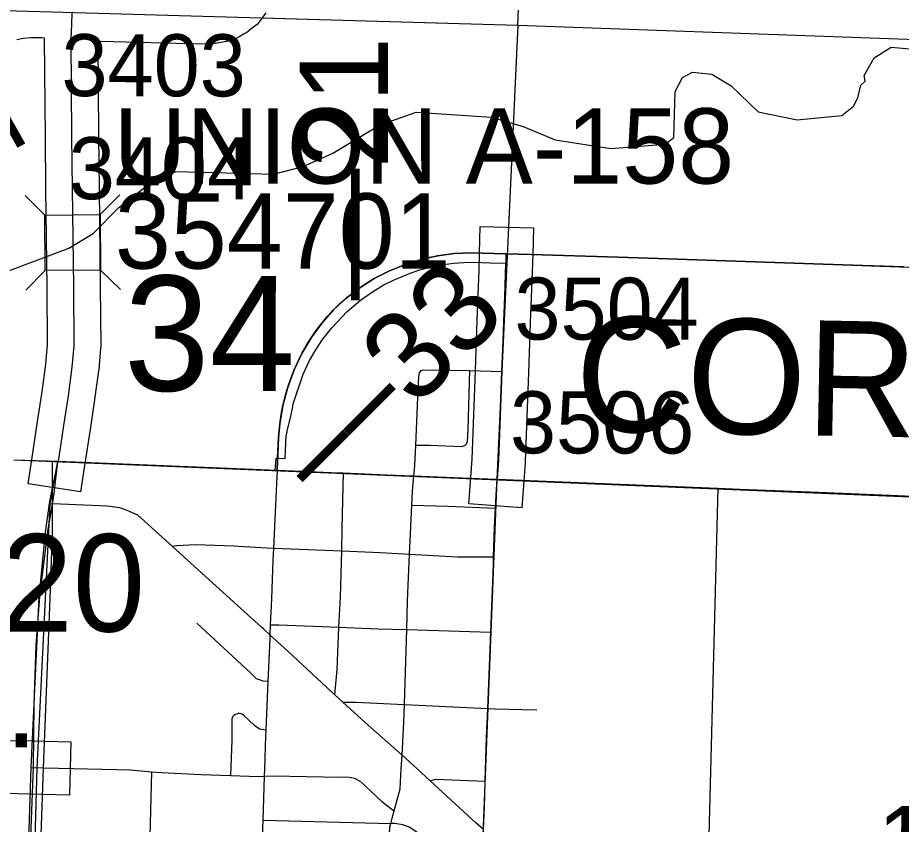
# Model space of a CAD drawing. Extents: x -157.2 to -99.3, y 12.2 to 46.2.
# Drawn here: x -117.012 to -116.014, y 34.429 to 35.34 of the extents above; entities that cross this region are included whole.
import ezdxf

# ---------------------------------------------------------------- set-up
doc = ezdxf.new("R2010")
doc.units = 0
for name, color, linetype in [('tdCoCityStreetMajor', 7, 'Continuous'), ('tdCoCityStreetMinor', 7, 'Continuous'), ('tdCoCorpBndry', 7, 'Continuous'), ('tdCoCorpPopTxt', 7, 'Continuous'), ('tdCoCorpTxt', 7, 'Continuous'), ('tdCoHydroRiver', 7, 'Continuous'), ('tdCoPriCL', 7, 'Continuous'), ('tdCoPriNonDiv', 7, 'Continuous'), ('tdCoPriNonDivCL', 7, 'Continuous'), ('tdCoSecRdNmbr', 7, 'Continuous'), ('tdCoSecRdTxt', 7, 'Continuous'), ('tdCoSecRteBand', 7, 'Continuous'), ('tdCoSecRteCL', 7, 'Continuous'), ('tdCoSectLine', 7, 'Continuous'), ('tdCoSectLinePart', 7, 'Continuous'), ('tdCoSectNmbr', 7, 'Continuous'), ('tdCoStrucPriMaintName', 7, 'Continuous'), ('tdCoStrucSec', 7, 'Continuous'), ('tdCoStrucSecCoName', 7, 'Continuous'), ('tdCoStrucSecFHWANum', 7, 'Continuous'), ('tdCoSurfAsphalt', 7, 'Continuous'), ('tdCoSurfAsphaltUnbanded', 7, 'Continuous'), ('tdCoSurfConc', 7, 'Continuous'), ('tdCoSurfGravel', 7, 'Continuous'), ('tdStHwyPriRefPost1', 7, 'Continuous')]:
    doc.layers.add(name, color=color, linetype=linetype)

msp = doc.modelspace()

# ---------------------------------------------------------------- linework, layer by layer
at = {"layer": 'tdCoCityStreetMajor'}
for points in [[(-116.47745, 34.6464), (-116.47451, 34.72216), (-116.47419, 34.73128), (-116.47302, 34.76498), (-116.47201, 34.78621), (-116.4713, 34.80123), (-116.47007, 34.81883)], [(-116.72666, 34.64296), (-116.73402, 34.64965), (-116.73621, 34.65164), (-116.80792, 34.71648), (-116.83747, 34.74326), (-116.87623, 34.77838), (-116.88814, 34.78362), (-116.89672, 34.78678), (-116.91072, 34.78836), (-116.97238, 34.79129)], [(-116.48569, 34.42348), (-116.49448, 34.43091), (-116.54576, 34.47827), (-116.56551, 34.49651), (-116.57771, 34.50732), (-116.61927, 34.54411), (-116.64451, 34.56717), (-116.65363, 34.57551), (-116.66272, 34.58382), (-116.70662, 34.62476), (-116.72666, 34.64296)], [(-116.4898, 34.32161), (-116.48906, 34.34583), (-116.48848, 34.3591), (-116.48569, 34.42348), (-116.48462, 34.44818), (-116.48369, 34.47816), (-116.48215, 34.52758), (-116.48086, 34.56003), (-116.47895, 34.60798), (-116.47745, 34.6464)]]:
    msp.add_lwpolyline(points, dxfattribs=at)
at = {"layer": 'tdCoCityStreetMinor'}
for p, q in [((-116.55793, 34.93889), (-116.55786, 34.93917)), ((-116.50625, 34.85753), (-116.50571, 34.85799)), ((-116.72261, 34.74108), (-116.72253, 34.74108)), ((-116.72617, 34.65465), (-116.72496, 34.68377)), ((-116.57241, 34.64919), (-116.47745, 34.6464)), ((-116.7346, 34.43409), (-116.59049, 34.4303))]:
    msp.add_line(p, q, dxfattribs=at)
for points in [[(-116.56424, 34.82271), (-116.56304, 34.83452), (-116.56211, 34.85749), (-116.55959, 34.92043), (-116.55885, 34.93498), (-116.55793, 34.93889)], [(-116.55786, 34.93917), (-116.55589, 34.94164), (-116.55367, 34.94238), (-116.52358, 34.94213), (-116.50118, 34.94155), (-116.46483, 34.94061)], [(-116.50571, 34.85799), (-116.50509, 34.85853), (-116.50385, 34.861), (-116.50311, 34.87505), (-116.50118, 34.94155)], [(-116.56211, 34.85749), (-116.54602, 34.8573), (-116.51076, 34.85606), (-116.50681, 34.85705), (-116.50625, 34.85753)], [(-116.72496, 34.68377), (-116.72314, 34.72759), (-116.72253, 34.74108), (-116.71919, 34.81415), (-116.71849, 34.82911)], [(-116.64892, 34.65189), (-116.64738, 34.6859), (-116.64589, 34.73797), (-116.64516, 34.7635), (-116.64392, 34.82602)], [(-116.56672, 34.78963), (-116.566, 34.80542), (-116.56424, 34.82271)], [(-116.59049, 34.4303), (-116.58893, 34.43609), (-116.58654, 34.44448), (-116.58301, 34.45681), (-116.57981, 34.46938), (-116.57858, 34.49207), (-116.57771, 34.50732), (-116.57562, 34.54435), (-116.575, 34.56446), (-116.57241, 34.64919), (-116.57142, 34.68147), (-116.56919, 34.73434), (-116.56821, 34.75733), (-116.56672, 34.78963)], [(-116.56672, 34.78963), (-116.52605, 34.78849), (-116.47201, 34.78621)], [(-116.83747, 34.74326), (-116.83209, 34.7441), (-116.81088, 34.74534), (-116.76728, 34.74362), (-116.76235, 34.74332)], [(-116.76235, 34.74332), (-116.73054, 34.7414), (-116.72261, 34.74108)], [(-116.72253, 34.74108), (-116.64589, 34.73797), (-116.6025, 34.73621), (-116.56919, 34.73434)], [(-116.56919, 34.73434), (-116.51495, 34.73128), (-116.47419, 34.73128)], [(-116.72889, 34.59067), (-116.73473, 34.59097), (-116.73892, 34.59245), (-116.74213, 34.59344), (-116.74854, 34.59985), (-116.80965, 34.65631)], [(-116.73274, 34.49156), (-116.73152, 34.52907), (-116.73125, 34.53547), (-116.72889, 34.59067), (-116.72684, 34.63857), (-116.72666, 34.64296), (-116.72617, 34.65465)], [(-116.72617, 34.65465), (-116.71673, 34.6546), (-116.64892, 34.65189), (-116.60521, 34.65015), (-116.57241, 34.64919)], [(-116.65363, 34.57551), (-116.65108, 34.60403), (-116.64892, 34.65189)], [(-116.64451, 34.56717), (-116.62987, 34.56704), (-116.575, 34.56446), (-116.48086, 34.56003), (-116.47253, 34.55964), (-116.42519, 34.55841)], [(-116.77098, 34.48444), (-116.76975, 34.52414), (-116.76975, 34.5488), (-116.76905, 34.55052), (-116.76797, 34.55202), (-116.76657, 34.55322), (-116.76492, 34.55407), (-116.76313, 34.5545)], [(-116.73125, 34.53547), (-116.73892, 34.53672), (-116.74435, 34.54091), (-116.75643, 34.55201), (-116.75783, 34.55322), (-116.75948, 34.55406), (-116.76127, 34.5545), (-116.76313, 34.5545)], [(-116.98261, 34.49308), (-116.9001, 34.49112), (-116.88437, 34.49084), (-116.8605, 34.48864)], [(-116.86449, 34.33081), (-116.8639, 34.35718), (-116.8605, 34.48864)], [(-116.8605, 34.48864), (-116.8496, 34.48763), (-116.80477, 34.48542), (-116.77098, 34.48444), (-116.74016, 34.48345), (-116.733, 34.48366)], [(-116.73941, 34.327), (-116.73818, 34.36064), (-116.73522, 34.4149), (-116.7346, 34.43409), (-116.733, 34.48366), (-116.73274, 34.49156)], [(-116.733, 34.48366), (-116.72339, 34.48395), (-116.64812, 34.48245), (-116.64047, 34.48295), (-116.6348, 34.48221), (-116.63135, 34.48147), (-116.62469, 34.47777), (-116.60052, 34.45508), (-116.59066, 34.44768), (-116.58654, 34.44448)], [(-116.54576, 34.47827), (-116.53969, 34.48022), (-116.48369, 34.47816)], [(-116.59397, 34.37439), (-116.59239, 34.4102), (-116.59165, 34.42598), (-116.59049, 34.4303)], [(-116.48848, 34.3591), (-116.4935, 34.36063), (-116.50015, 34.36556), (-116.56082, 34.42056), (-116.56945, 34.42623), (-116.5766, 34.42869), (-116.58573, 34.43017), (-116.59049, 34.4303)]]:
    msp.add_lwpolyline(points, dxfattribs=at)
at = {"layer": 'tdCoCorpBndry'}
msp.add_lwpolyline([(-116.98528, 34.41736), (-116.98264, 34.49262), (-116.97542, 34.68419), (-116.97246, 34.75867), (-116.97253, 34.78005), (-116.97248, 34.83927), (-116.93063, 34.83763), (-116.90414, 34.83626), (-116.79648, 34.83235), (-116.73042, 34.82961), (-116.72089, 34.82921), (-116.72005, 34.84266), (-116.70993, 34.84226), (-116.70867, 34.86849), (-116.70761, 34.87227), (-116.70756, 34.87354), (-116.70368, 34.8882), (-116.70303, 34.89208), (-116.70157, 34.89871), (-116.70056, 34.90398), (-116.68944, 34.93769), (-116.68221, 34.95288), (-116.67527, 34.96507), (-116.6675, 34.97675), (-116.65717, 34.99004), (-116.63977, 35.00831), (-116.62476, 35.02096), (-116.611, 35.03065), (-116.59898, 35.03787), (-116.58648, 35.04422), (-116.56833, 35.05172), (-116.55767, 35.05521), (-116.54409, 35.05874), (-116.53032, 35.06139), (-116.51919, 35.06281), (-116.508, 35.06364), (-116.49678, 35.06386), (-116.48788, 35.06363), (-116.47863, 35.06331), (-116.46072, 35.06302), (-116.46357, 34.97434), (-116.46483, 34.94061), (-116.46859, 34.83995), (-116.47007, 34.81883), (-116.22071, 34.80881), (-116.23373, 34.31474)], dxfattribs=at)
at = {"layer": 'tdCoHydroRiver'}
msp.add_lwpolyline([(-117.02415, 35.0534), (-116.95401, 35.07989), (-116.92673, 35.09649), (-116.89753, 35.12568), (-116.86045, 35.15464), (-116.83331, 35.16652), (-116.77655, 35.16497), (-116.72294, 35.1635), (-116.68958, 35.17206), (-116.65604, 35.18692), (-116.60311, 35.21861), (-116.56168, 35.23325), (-116.47663, 35.22777), (-116.44063, 35.21732), (-116.40476, 35.20214), (-116.34191, 35.19253), (-116.28025, 35.19716), (-116.27057, 35.20478), (-116.26916, 35.25681), (-116.26084, 35.27236), (-116.24963, 35.27836), (-116.2276, 35.27619), (-116.20587, 35.26297), (-116.17512, 35.23373), (-116.13119, 35.22464), (-116.08056, 35.22956), (-116.06765, 35.24026), (-116.06266, 35.24959), (-116.05912, 35.26369), (-116.05426, 35.26829), (-116.05567, 35.27464), (-116.04407, 35.29483), (-116.02481, 35.30694), (-116.00436, 35.30479)], dxfattribs=at)
at = {"layer": 'tdCoPriCL'}
for points in [[(-116.71886, 34.82911), (-116.71823, 34.84257), (-116.71711, 34.86619), (-116.71587, 34.88148), (-116.71234, 34.90233), (-116.70689, 34.92277), (-116.69957, 34.94262), (-116.69046, 34.96171), (-116.67962, 34.97987), (-116.66811, 34.99555), (-116.65517, 35.01007), (-116.64093, 35.02332), (-116.62551, 35.03517), (-116.60904, 35.04552), (-116.59168, 35.05429), (-116.57391, 35.0615), (-116.5559, 35.06721), (-116.53746, 35.07132), (-116.51872, 35.07377), (-116.49985, 35.07457), (-116.4604, 35.07342), (-116.43178, 35.0726), (-116.33351, 35.06947), (-116.28826, 35.06816), (-116.23351, 35.06618), (-116.06878, 35.06076), (-116.01063, 35.05864)], [(-117.00821, 34.1303), (-116.99424, 34.4938), (-116.99338, 34.56502), (-116.99124, 34.63144), (-116.98698, 34.68651), (-116.98352, 34.71414), (-116.97753, 34.76257), (-116.97281, 34.79085), (-116.97067, 34.80285), (-116.96659, 34.83903)], [(-116.96659, 34.83903), (-116.95529, 34.83858), (-116.93101, 34.83763), (-116.90317, 34.83654), (-116.80597, 34.83273), (-116.79686, 34.83235), (-116.7308, 34.82961), (-116.71886, 34.82911)], [(-116.71886, 34.82911), (-116.69956, 34.82831), (-116.64978, 34.82624), (-116.6443, 34.82602), (-116.59472, 34.82396), (-116.56462, 34.82271), (-116.49089, 34.81965), (-116.47044, 34.81883), (-116.22109, 34.80881), (-116.19583, 34.8078), (-115.96494, 34.7984)]]:
    msp.add_lwpolyline(points, dxfattribs=at)
at = {"layer": 'tdCoPriNonDiv'}
for points in [[(-116.01063, 35.05864), (-116.06878, 35.06076), (-116.23351, 35.06618), (-116.28826, 35.06816), (-116.33351, 35.06947), (-116.43178, 35.0726), (-116.4604, 35.07342), (-116.49985, 35.07457), (-116.51872, 35.07377), (-116.53746, 35.07132), (-116.5559, 35.06721), (-116.57391, 35.0615), (-116.59168, 35.05429), (-116.60904, 35.04552), (-116.62551, 35.03517), (-116.64093, 35.02332), (-116.65517, 35.01007), (-116.66811, 34.99555), (-116.67962, 34.97987), (-116.69046, 34.96171), (-116.69957, 34.94262), (-116.70689, 34.92277), (-116.71234, 34.90233), (-116.71587, 34.88148), (-116.71711, 34.86619), (-116.71886, 34.82911)], [(-117.01628, 34.84097), (-115.82094, 34.79166), (-115.79512, 34.78967), (-115.78675, 34.78905), (-115.7591, 34.7864)], [(-117.0002, 34.13006), (-116.98996, 34.49305), (-116.97543, 34.79125), (-116.97378, 34.80016), (-116.96659, 34.83903)]]:
    msp.add_lwpolyline(points, dxfattribs=at)
at = {"layer": 'tdCoPriNonDivCL'}
for points in [[(-116.71886, 34.82911), (-116.71823, 34.84257), (-116.71711, 34.86619), (-116.71587, 34.88148), (-116.71435, 34.89194), (-116.71234, 34.90233), (-116.70985, 34.91261), (-116.70689, 34.92277), (-116.70346, 34.93278), (-116.69957, 34.94262), (-116.69524, 34.95227), (-116.69046, 34.96171), (-116.68525, 34.97091), (-116.67962, 34.97987), (-116.67405, 34.98784), (-116.66811, 34.99555), (-116.66181, 35.00296), (-116.65517, 35.01007), (-116.64821, 35.01686), (-116.64093, 35.02332), (-116.63336, 35.02942), (-116.62551, 35.03517), (-116.6174, 35.04054), (-116.60904, 35.04552), (-116.60046, 35.05011), (-116.59168, 35.05429), (-116.58271, 35.05805), (-116.57391, 35.0615), (-116.56497, 35.06455), (-116.5559, 35.06721), (-116.54672, 35.06947), (-116.53746, 35.07132), (-116.52812, 35.07275), (-116.51872, 35.07378), (-116.50929, 35.07438), (-116.49985, 35.07457), (-116.4604, 35.07342), (-116.43178, 35.0726), (-116.3335, 35.06956), (-116.28826, 35.06816), (-116.23351, 35.06618), (-116.06878, 35.06076), (-115.9943, 35.05805)], [(-116.71886, 34.82911), (-116.71823, 34.84255), (-116.71823, 34.84257), (-116.71711, 34.86619), (-116.71587, 34.88148), (-116.71435, 34.89194), (-116.71234, 34.90233), (-116.70985, 34.91261), (-116.70689, 34.92277), (-116.70346, 34.93278), (-116.69957, 34.94262), (-116.69524, 34.95227), (-116.69046, 34.96171), (-116.68525, 34.97091), (-116.67962, 34.97987), (-116.67405, 34.98784), (-116.66811, 34.99555), (-116.66181, 35.00296), (-116.65517, 35.01007), (-116.64821, 35.01686), (-116.64093, 35.02332), (-116.63336, 35.02942), (-116.62551, 35.03517), (-116.6174, 35.04054), (-116.60904, 35.04552), (-116.60046, 35.05011), (-116.59168, 35.05429), (-116.58271, 35.05805), (-116.57391, 35.0615), (-116.56497, 35.06455), (-116.5559, 35.06721), (-116.54672, 35.06947), (-116.53746, 35.07132), (-116.52812, 35.07275), (-116.51872, 35.07378), (-116.50929, 35.07438), (-116.49985, 35.07457), (-116.4604, 35.07342), (-116.43178, 35.0726), (-116.3335, 35.06956), (-116.28826, 35.06816), (-116.23351, 35.06618), (-116.06878, 35.06076), (-115.9943, 35.05805)], [(-117.01628, 34.84097), (-116.96573, 34.83942), (-116.71886, 34.82911), (-116.64978, 34.82624), (-116.6443, 34.82602), (-116.59472, 34.82396), (-116.56462, 34.82271), (-116.49089, 34.81965), (-116.47044, 34.81883), (-116.22109, 34.80881), (-116.22109, 34.80881), (-116.19583, 34.8078), (-115.96494, 34.7984), (-115.93397, 34.79697), (-115.95194, 34.7978), (-115.82289, 34.79175), (-115.78675, 34.78905), (-115.7591, 34.7864)], [(-117.01628, 34.84097), (-117.01617, 34.84097), (-116.97286, 34.83927), (-116.96642, 34.83902), (-116.95529, 34.83858), (-116.90317, 34.83654), (-116.80597, 34.83273), (-116.79686, 34.83235), (-116.7308, 34.82961), (-116.72129, 34.82921), (-116.71886, 34.82911)], [(-116.99969, 34.39967), (-116.99673, 34.49341), (-116.98785, 34.68548), (-116.98053, 34.75867), (-116.97612, 34.79142), (-116.97288, 34.80731), (-116.96642, 34.83899)], [(-116.99969, 34.39967), (-116.99673, 34.49341), (-116.98785, 34.68548), (-116.98053, 34.75867), (-116.97612, 34.79142), (-116.97288, 34.80731), (-116.97284, 34.80753), (-116.96642, 34.83899)], [(-116.71886, 34.82911), (-116.69956, 34.82831), (-116.64978, 34.82624), (-116.6443, 34.82602), (-116.59472, 34.82396), (-116.56462, 34.82271), (-116.49089, 34.81965), (-116.47044, 34.81883), (-116.22109, 34.80881), (-116.22109, 34.80881), (-116.19583, 34.8078), (-116.09729, 34.80379), (-115.96494, 34.7984)]]:
    msp.add_lwpolyline(points, dxfattribs=at)
at = {"layer": 'tdCoSecRteBand'}
for points in [[(-116.73142, 35.34536), (-116.73882, 35.33574), (-116.74107, 35.33282), (-116.74396, 35.33053), (-116.74798, 35.32734), (-116.75111, 35.32486), (-116.75303, 35.32333), (-116.75518, 35.32214), (-116.76184, 35.31844), (-116.7645, 35.31696), (-116.76741, 35.31604), (-116.77604, 35.31333), (-116.77815, 35.31267), (-116.78033, 35.31232), (-116.79118, 35.3106), (-116.79382, 35.31018), (-116.7965, 35.31023), (-116.83275, 35.31097), (-116.83284, 35.31097), (-116.83292, 35.31097), (-116.91825, 35.31319), (-116.91875, 35.31321), (-116.91925, 35.31324), (-116.92155, 35.31337), (-116.92069, 35.20616), (-116.92001, 35.14729), (-116.91866, 35.03666), (-116.91866, 35.03658), (-116.91866, 35.03649), (-116.91821, 34.96966), (-116.9182, 34.96828), (-116.91831, 34.96692), (-116.92034, 34.94298), (-116.92041, 34.94217), (-116.92053, 34.94136), (-116.92504, 34.90907), (-116.92507, 34.9089), (-116.92509, 34.90872), (-116.93022, 34.87502), (-116.93638, 34.83451), (-116.94089, 34.80485), (-117.00021, 34.81387), (-116.9957, 34.84353), (-116.98954, 34.88404), (-116.98444, 34.91756), (-116.98006, 34.94887), (-116.97821, 34.97062), (-116.97866, 35.03601), (-116.98001, 35.14657), (-116.98001, 35.14658), (-116.98001, 35.14659), (-116.98069, 35.20552), (-116.98069, 35.20557), (-116.98069, 35.20563), (-116.98157, 35.31573), (-116.98158, 35.3163), (-116.98158, 35.3163), (-116.98158, 35.31642), (-116.98156, 35.31694), (-116.9822, 35.31698), (-116.9847, 35.31713), (-116.99719, 35.31713), (-117.00583, 35.3166), (-117.0129, 35.31495)], [(-116.44224, 34.78681), (-116.50209, 34.791), (-116.49999, 34.82093), (-116.49855, 34.84155), (-116.4948, 34.94173), (-116.49354, 34.97546), (-116.4927, 34.99801), (-116.4927, 34.99803), (-116.4927, 34.99806), (-116.49049, 35.05481), (-116.49001, 35.07416), (-116.48928, 35.10415), (-116.42929, 35.10268), (-116.43003, 35.07269), (-116.43051, 35.05312), (-116.43052, 35.0529), (-116.43053, 35.05269), (-116.43274, 34.99574), (-116.43359, 34.97322), (-116.43485, 34.93949), (-116.43861, 34.83883), (-116.43862, 34.83834), (-116.43866, 34.83785), (-116.44014, 34.81673), (-116.44224, 34.78681)], [(-116.95334, 34.46238), (-116.98333, 34.46309), (-116.99706, 34.46342), (-117.02706, 34.46413), (-117.02563, 34.52411), (-116.99564, 34.5234), (-116.9819, 34.52307), (-116.95191, 34.52236), (-116.95334, 34.46238)]]:
    msp.add_lwpolyline(points, dxfattribs=at)
at = {"layer": 'tdCoSecRteCL'}
msp.add_line((-116.99635, 34.49341), (-116.98261, 34.49308), dxfattribs=at)
for points in [[(-116.96604, 34.83902), (-116.95988, 34.87953), (-116.95475, 34.91323), (-116.95024, 34.94552), (-116.9482, 34.96945), (-116.94866, 35.03629), (-116.95001, 35.14693), (-116.95069, 35.20587), (-116.95157, 35.31597), (-116.95093, 35.33289), (-116.95047, 35.34515)], [(-116.47007, 34.81883), (-116.46859, 34.83995), (-116.46483, 34.94061), (-116.46357, 34.97434), (-116.46272, 34.99689), (-116.4605, 35.05385), (-116.46002, 35.07342)], [(-116.97574, 34.79142), (-116.97259, 34.7913), (-116.97238, 34.79129)]]:
    msp.add_lwpolyline(points, dxfattribs=at)
at = {"layer": 'tdCoSectLine'}
for points in [[(-116.44698, 35.33142), (-116.40686, 36.33037)], [(-117.44873, 35.3607), (-116.44698, 35.33142)], [(-116.44698, 35.33142), (-116.47044, 34.81883), (-116.49018, 34.32161)], [(-116.44698, 35.33142), (-115.45131, 35.29581)]]:
    msp.add_lwpolyline(points, dxfattribs=at)
at = {"layer": 'tdCoSectLinePart'}
for points in [[(-116.44698, 35.33142), (-116.42828, 35.79707)], [(-116.73615, 35.33987), (-116.44698, 35.33142)], [(-116.44698, 35.33142), (-116.45742, 35.10335)], [(-116.44698, 35.33142), (-115.45131, 35.29581)]]:
    msp.add_lwpolyline(points, dxfattribs=at)
at = {"layer": 'tdCoStrucSec'}
for p, q in [((-116.98129, 35.11723), (-117.00358, 35.1392)), ((-116.91869, 35.11767), (-116.89672, 35.13996)), ((-116.98085, 35.05463), (-117.00282, 35.03234)), ((-116.91825, 35.05507), (-116.89596, 35.0331))]:
    msp.add_line(p, q, dxfattribs=at)
msp.add_lwpolyline([(-116.98085, 35.05463), (-116.98129, 35.11723), (-116.91869, 35.11767), (-116.91825, 35.05507)], close=True, dxfattribs=at)
at = {"layer": 'tdCoSurfAsphalt'}
for points in [[(-116.46357, 34.97434), (-116.46272, 34.99689), (-116.4605, 35.05385), (-116.46002, 35.07342)], [(-116.47007, 34.81883), (-116.46859, 34.83995), (-116.46483, 34.94061), (-116.46357, 34.97434)]]:
    msp.add_lwpolyline(points, dxfattribs=at)
at = {"layer": 'tdCoSurfAsphaltUnbanded'}
msp.add_lwpolyline([(-116.97574, 34.79142), (-116.97259, 34.7913), (-116.97238, 34.79129)], dxfattribs=at)
at = {"layer": 'tdCoSurfConc'}
msp.add_line((-116.95093, 35.33289), (-116.95047, 35.34515), dxfattribs=at)
msp.add_lwpolyline([(-116.96604, 34.83902), (-116.95988, 34.87953), (-116.95475, 34.91323), (-116.95024, 34.94552), (-116.9482, 34.96945), (-116.94866, 35.03629), (-116.95001, 35.14693), (-116.95069, 35.20587), (-116.95157, 35.31597), (-116.95093, 35.33289)], dxfattribs=at)
at = {"layer": 'tdCoSurfGravel'}
msp.add_line((-116.99635, 34.49341), (-116.98261, 34.49308), dxfattribs=at)

# ---------------------------------------------------------------- texts
at = {"layer": 'tdCoCorpPopTxt'}
msp.add_text('POP.', height=0.1, dxfattribs=at).set_placement((-117.30875, 34.5163))
at = {"layer": 'tdCoCorpTxt'}
msp.add_text('CORRECTIONVILLE', height=0.13, rotation=358.91114, dxfattribs=at).set_placement((-116.38278, 34.87348))
at = {"layer": 'tdCoSecRdNmbr'}
for s, rotation, p in [('3403', 359.91013, (-116.96249, 35.25151)), ('3404', 359.91013, (-116.95426, 35.13517)), ('3504', 359.91053, (-116.45066, 34.97666)), ('3506', 359.91053, (-116.45574, 34.84821))]:
    msp.add_text(s, height=0.07, rotation=rotation, dxfattribs=at).set_placement(p)
at = {"layer": 'tdCoSecRdTxt'}
for s, rotation, p in [('150TH', 29.51362, (-117.2753, 35.04418)), ('155TH ST', 359.0612, (-116.04148, 34.37065))]:
    msp.add_text(s, height=0.08, rotation=rotation, dxfattribs=at).set_placement(p)
at = {"layer": 'tdCoSectNmbr'}
msp.add_text('34', height=0.13, rotation=359.91016, dxfattribs=at).set_placement((-116.89193, 34.91879))
at = {"layer": 'tdCoStrucPriMaintName'}
msp.add_text('97326S020', height=0.11, dxfattribs=at).set_placement((-117.62052, 34.64692))
at = {"layer": 'tdCoStrucSecCoName'}
msp.add_text('UNION A-158', height=0.085, dxfattribs=at).set_placement((-116.90356, 35.15273))
at = {"layer": 'tdCoStrucSecFHWANum'}
msp.add_text('354701', height=0.085, dxfattribs=at).set_placement((-116.90217, 35.05671))
at = {"layer": 'tdStHwyPriRefPost1'}
for s, rotation, p in [('‒‒21', 90, (-116.59351, 35.02103)), ('‒‒33', 45, (-116.6673, 34.79308))]:
    msp.add_text(s, height=0.1, rotation=rotation, dxfattribs=at).set_placement(p)

doc.saveas('drawing.dxf')
